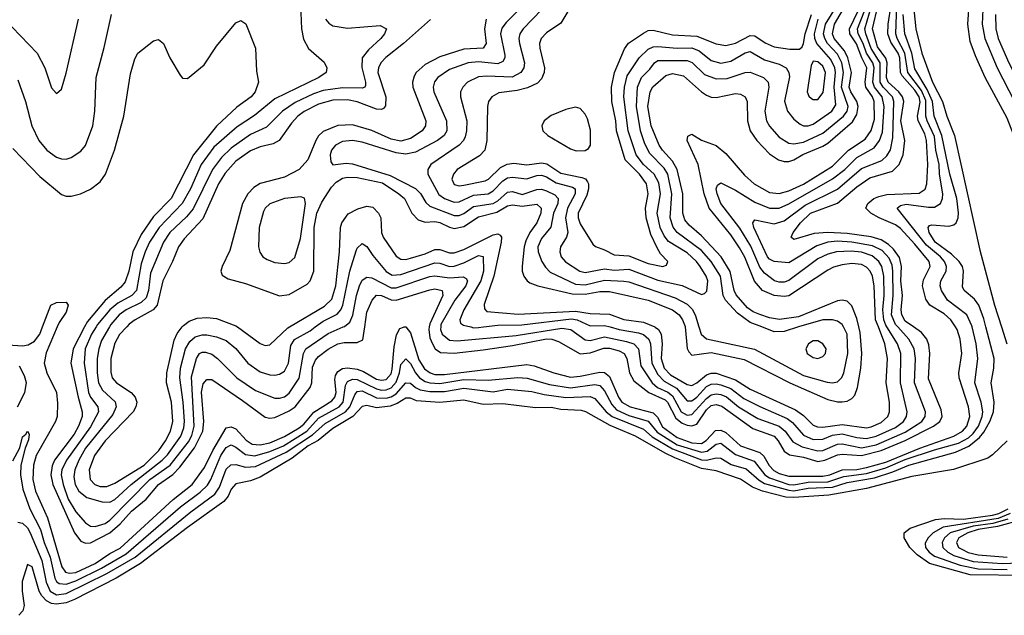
# Model space of a CAD drawing. Header units: inches. Extents: x 990535 to 1117859, y 769386 to 892122.
# Tile 462 of 656: x 1064658 to 1068718, y 808810 to 811268. Entities that reach past the tile are written whole.
import ezdxf

# ---------------------------------------------------------------- set-up
doc = ezdxf.new("R2010")
doc.units = ezdxf.units.IN
doc.header["$MEASUREMENT"] = 0
doc.layers.add('B0860', color=7, linetype='Continuous')
doc.layers.add('B0861', color=7, linetype='Continuous')

msp = doc.modelspace()

# ---------------------------------------------------------------- linework, layer by layer
at = {"layer": 'B0860', "color": 5}
for points, elevation in [([(1064610, 809926.2), (1064670, 809922.1), (1064693.2, 809926.8), (1064718.9, 809941.1), (1064741.3, 809970), (1064752.6, 810000)], 2480), ([(1064630, 809446.9), (1064659, 809501), (1064670, 809546.7), (1064683.1, 809556.9), (1064690, 809570.3), (1064697.2, 809557.2), (1064694.6, 809534.6), (1064680.5, 809499.5), (1064662.3, 809430), (1064661.2, 809390), (1064671.8, 809330), (1064700.1, 809250), (1064743.9, 809163.9), (1064759.6, 809110), (1064783.9, 809050), (1064803, 808963), (1064810, 808949.4), (1064821.5, 808941.5), (1064850, 808938.1), (1064890, 808951.9), (1064995.6, 809004.4), (1065096.7, 809063.3), (1065321.8, 809258.2), (1065402.3, 809317.7), (1065432.3, 809347.7), (1065446.3, 809370), (1065487.5, 809470), (1065510, 809503.2), (1065530, 809513.3), (1065550, 809504.1), (1065590, 809473.6), (1065628, 809468), (1065690, 809486.3), (1065745.4, 809510), (1065842, 809570), (1065890, 809623.1), (1065975.4, 809670), (1065992, 809690), (1066001.7, 809758.3), (1066010, 809775.4), (1066030, 809784.5), (1066050, 809783.7), (1066130, 809744.7), (1066150, 809739.1), (1066170, 809739.9), (1066190, 809748.7), (1066210, 809772.1), (1066223.8, 809810), (1066230, 809845), (1066250, 809869), (1066270, 809849.2), (1066290.3, 809810.3), (1066306.9, 809790), (1066330, 809774.9), (1066350, 809768.8), (1066390, 809767.1), (1066490, 809782.6), (1066590, 809780.4), (1066711.9, 809791.9), (1066751.3, 809788.7), (1066842.7, 809762.7), (1066930, 809749.2), (1067030, 809763.1), (1067050, 809758.4), (1067070, 809736.9), (1067099.5, 809679.5), (1067118.5, 809658.5), (1067170, 809634.3), (1067250, 809611.8), (1067286.2, 809566.2), (1067370, 809513.2), (1067470, 809483.2), (1067492.9, 809487.1), (1067530, 809516.8), (1067550, 809519.9), (1067610, 809473.3), (1067686.2, 809446.2), (1067730.3, 809390.3), (1067750, 809377.4), (1067830, 809350.5), (1067850, 809349.1), (1067910, 809359.6), (1067990, 809361), (1068056.7, 809383.3), (1068150, 809395.1), (1068230, 809418.3), (1068310, 809452.6), (1068430, 809492.7), (1068530, 809521.1), (1068570, 809542.4), (1068590, 809559.9), (1068611.7, 809590), (1068627.6, 809630), (1068629.9, 809650), (1068622.5, 809690), (1068597.4, 809770), (1068609.6, 809870), (1068602, 809930), (1068586.2, 810000)], 2460), ([(1064650, 809194.8), (1064670, 809190.7), (1064690, 809171.3), (1064701.8, 809150), (1064750, 809036.4), (1064767.2, 808947.2), (1064783.9, 808910), (1064810, 808894.4), (1064850, 808900), (1065017, 808983), (1065134.4, 809050), (1065363.4, 809236.7), (1065463.2, 809310), (1065481.8, 809338.2), (1065510, 809413.1), (1065528.8, 809431.2), (1065550, 809432.7), (1065590, 809421.8), (1065630, 809423.5), (1065756.7, 809483.3), (1065865.8, 809554.2), (1065917.9, 809602.1), (1066001.9, 809650), (1066019.9, 809670), (1066039.5, 809720.5), (1066050, 809734.2), (1066070, 809735.8), (1066130, 809707.3), (1066170, 809705.6), (1066190, 809711.3), (1066210, 809724.6), (1066250, 809769.5), (1066270, 809768.1), (1066290, 809750.6), (1066310, 809740.5), (1066350, 809733.2), (1066410, 809734.1), (1066490, 809747.4), (1066610, 809732), (1066670, 809743.8), (1066770, 809733.8), (1066820.8, 809720.8), (1066910, 809709.2), (1067010, 809713.2), (1067030, 809705.3), (1067076.6, 809650), (1067101.9, 809630), (1067230, 809578.7), (1067266.2, 809546.2), (1067350, 809497), (1067470, 809452.3), (1067490, 809450.2), (1067530, 809459.5), (1067550, 809458.7), (1067592.6, 809432.6), (1067654.3, 809414.3), (1067707.3, 809367.3), (1067730, 809354.4), (1067830, 809325.9), (1067850, 809324.4), (1067910, 809335), (1068010, 809338.9), (1068070, 809358), (1068182.6, 809377.4), (1068258, 809402), (1068324.8, 809430), (1068517.1, 809482.9), (1068572.3, 809507.7), (1068616.5, 809543.5), (1068633.6, 809566.4), (1068659, 809610), (1068674.4, 809650), (1068677.1, 809690), (1068664.8, 809770), (1068674.9, 809830), (1068676.2, 809870), (1068642.6, 810000)], 2440), ([(1064812.9, 810000), (1064766.7, 809893.3), (1064759.4, 809850), (1064770.1, 809810), (1064809.5, 809730), (1064814.5, 809685.5), (1064812.6, 809630), (1064806.2, 809610), (1064726.5, 809470), (1064714.5, 809430), (1064712, 809370), (1064722.7, 809322.7), (1064772.4, 809212.4), (1064831.8, 809010), (1064847.7, 808987.7), (1064863.6, 808983.7), (1064890, 808987.4), (1064970, 809024), (1065030, 809065), (1065072.2, 809087.8), (1065291.4, 809288.6), (1065368.9, 809350), (1065420.4, 809419.6), (1065454.4, 809490), (1065510, 809583.1), (1065530, 809588.2), (1065550, 809579.1), (1065592.4, 809532.4), (1065616.3, 809516.3), (1065650, 809512.9), (1065690, 809522.1), (1065750, 809547.6), (1065810, 809583.1), (1065830, 809599.2), (1065871, 809649), (1065945.1, 809694.9), (1065957.5, 809710), (1065962.6, 809730), (1065957.3, 809782.7), (1065960.2, 809799.8), (1065970, 809816.7), (1065990, 809829.2), (1066010, 809831.9), (1066050, 809826.3), (1066076.4, 809816.4), (1066130, 809785.1), (1066150, 809779.9), (1066170, 809783.8), (1066190, 809807), (1066194.7, 809825.3), (1066202.3, 809917.7), (1066212.1, 809967.9), (1066226.1, 809993.9), (1066240.5, 809999.5), (1066243.8, 810000)], 2480), ([(1064925.3, 810000), (1064878.7, 809910), (1064869.5, 809850), (1064898.7, 809710), (1064916.2, 809650), (1064916, 809630), (1064900.8, 809590), (1064882.2, 809557.8), (1064802.4, 809450), (1064792.5, 809427.5), (1064786.5, 809390), (1064794.9, 809350), (1064884.3, 809150), (1064910, 809116.5), (1064930, 809107.6), (1064950, 809109.2), (1065030, 809150), (1065072.7, 809187.3), (1065119.9, 809240.1), (1065179.2, 809290), (1065230.7, 809349.3), (1065290, 809391), (1065319.1, 809420.9), (1065378.9, 809501.1), (1065412.8, 809570), (1065417.1, 809610), (1065408.5, 809731.5), (1065415.2, 809764.8), (1065430, 809782.5), (1065450, 809783.1), (1065577, 809697), (1065670, 809627.2), (1065690, 809623.5), (1065710, 809626.5), (1065770, 809653.2), (1065794.6, 809670), (1065856.5, 809750), (1065862.8, 809770), (1065866.2, 809833.8), (1065877.7, 809862.3), (1065890, 809877.7), (1065930, 809908.6), (1065970, 809930.4), (1065995.6, 809935.6), (1066050, 809935.5), (1066073.6, 809946.4), (1066081.3, 810000)], 2520), ([(1064973.2, 810000), (1064954.5, 809970), (1064928.8, 809910), (1064923.4, 809850), (1064941.7, 809730), (1064950.5, 809710.5), (1064980.7, 809670), (1064982.6, 809650), (1064950, 809587.3), (1064851.8, 809450), (1064832.3, 809410), (1064829.6, 809390), (1064836.8, 809350), (1064857.6, 809290), (1064890, 809237.4), (1064930, 809191.2), (1064950, 809178.6), (1064970, 809175.9), (1065010, 809188.4), (1065030, 809202.7), (1065194.2, 809370), (1065278.5, 809430), (1065353.8, 809526.2), (1065367.9, 809552.1), (1065377.9, 809590), (1065366.3, 809793.7), (1065386.8, 809870), (1065400.2, 809890), (1065410, 809896.5), (1065424.3, 809895.7), (1065450, 809887.1), (1065473.8, 809870), (1065553.6, 809790), (1065630, 809738.2), (1065710, 809706.1), (1065730, 809705.7), (1065750, 809711.5), (1065770, 809727.1), (1065811.1, 809788.9), (1065828.4, 809890), (1065838.1, 809910), (1065930, 809973.6), (1065992.4, 810000)], 2540), ([(1065027.9, 810000), (1064996.1, 809943.9), (1064984.3, 809910), (1064978.2, 809870), (1064978.1, 809810), (1064983.4, 809770), (1064999.7, 809739.7), (1065051.3, 809691.3), (1065056.2, 809670), (1065041.6, 809638.4), (1064930, 809499.5), (1064901.9, 809450), (1064886, 809410), (1064881.9, 809381.9), (1064887, 809350), (1064902, 809322), (1064935.7, 809295.7), (1064998.1, 809278.1), (1065030, 809276.3), (1065050, 809287.3), (1065117.2, 809350), (1065246.2, 809450), (1065267.4, 809472.6), (1065322.5, 809550), (1065335.6, 809584.3), (1065338.1, 809610), (1065332.9, 809690), (1065318.3, 809790), (1065320.7, 809830), (1065341.7, 809910), (1065360.3, 809939.7), (1065381.4, 809958.6), (1065410, 809967.7), (1065430, 809966.9), (1065470, 809959.5), (1065510, 809943.6), (1065550, 809911.3), (1065598.4, 809850), (1065650, 809814.5), (1065690, 809802.3), (1065710, 809800.9), (1065730, 809804.6), (1065750, 809818), (1065766.4, 809850), (1065776.3, 809923.7), (1065791.7, 809948.3), (1065855.9, 809984.1), (1065877.2, 810000)], 2560), ([(1065099.5, 810000), (1065070, 809969.4), (1065050, 809932.5), (1065033.7, 809870), (1065033.8, 809813.8), (1065039.9, 809790), (1065057.1, 809770), (1065118.4, 809730), (1065135, 809710), (1065141.1, 809690), (1065137.4, 809670), (1065126.6, 809650), (1065011.1, 809530), (1064966.6, 809470), (1064944.2, 809410), (1064948.5, 809370), (1064967.9, 809350), (1064990, 809342.2), (1065017.7, 809342.3), (1065050, 809354.8), (1065171.4, 809430), (1065231.5, 809490), (1065259, 809530), (1065280.1, 809570), (1065289, 809610), (1065284.2, 809690), (1065263.9, 809770), (1065264.5, 809810), (1065294.6, 809945.4), (1065307.4, 809972.6), (1065328.3, 810000)], 2580), ([(1065556.6, 810000), (1065650, 809931.3), (1065670, 809923.7), (1065690, 809926.6), (1065764.2, 809995.8), (1065771.2, 810000)], 2580), ([(1066250.7, 810000), (1066270, 809976.3), (1066304, 809864), (1066327.4, 809827.4), (1066350.2, 809810.2), (1066370, 809804.2), (1066410, 809804.4), (1066750, 809845.5), (1066779.4, 809839.4), (1066860.2, 809810), (1066930, 809793), (1066970, 809796.4), (1067050, 809813.3), (1067070, 809812.3), (1067090, 809795.5), (1067126.8, 809710), (1067141, 809690), (1067176.2, 809670), (1067270, 809646), (1067287.7, 809627.7), (1067308.3, 809588.3), (1067370, 809543.2), (1067430, 809521.5), (1067470, 809519.5), (1067488.6, 809531.4), (1067527.2, 809572.8), (1067550, 809574.3), (1067570, 809564.1), (1067630, 809510), (1067710, 809482.1), (1067726.5, 809466.5), (1067748.7, 809428.7), (1067767.7, 809407.7), (1067790, 809395.8), (1067830, 809384.8), (1067970, 809384.1), (1067999.5, 809390), (1068050, 809410.3), (1068110, 809412.3), (1068150, 809419.9), (1068230, 809442.4), (1068370, 809500.4), (1068510.4, 809550), (1068545.4, 809570), (1068563.3, 809590), (1068576.2, 809630), (1068571.3, 809670), (1068532.2, 809790), (1068531.3, 809810), (1068543.8, 809890), (1068536.7, 809950), (1068524.2, 809990), (1068517.7, 810000)], 2480), ([(1066347.2, 810000), (1066345.1, 809990), (1066350, 809955), (1066360.2, 809930), (1066372.1, 809910), (1066394.1, 809894.1), (1066450, 809891.2), (1066570, 809906), (1066690, 809923.1), (1066831, 809951.1), (1066852.7, 809950), (1066880.2, 809940.2), (1066970, 809889.5), (1067010, 809893.1), (1067067.3, 809912.7), (1067090, 809912.2), (1067130, 809901.4), (1067151.2, 809890), (1067162.2, 809870), (1067173.3, 809810), (1067190, 809777.7), (1067251.9, 809730), (1067319.3, 809699.3), (1067330, 809689.7), (1067364.1, 809624.1), (1067390, 809603.6), (1067410, 809594.5), (1067430, 809591.3), (1067450, 809598.5), (1067490, 809658.1), (1067510, 809675.2), (1067530, 809680.5), (1067553.8, 809673.8), (1067681.1, 809581.1), (1067769, 809549), (1067785.7, 809530), (1067810, 809487.7), (1067831.9, 809471.9), (1067890, 809462.4), (1067950, 809444.6), (1067978.2, 809450), (1068030, 809472.6), (1068050, 809475.3), (1068130, 809469.3), (1068210.1, 809490), (1068308.9, 809531.1), (1068426.9, 809590), (1068451.9, 809610), (1068462, 809630), (1068458, 809658), (1068405.9, 809785.9), (1068411.5, 809890), (1068406.9, 809926.9), (1068398.9, 809950), (1068376.9, 809976.9), (1068344.4, 810000)], 2520), ([(1066394.2, 810000), (1066393.1, 809990), (1066400.8, 809970), (1066430, 809945.4), (1066462.3, 809942.3), (1066705.2, 809965.2), (1066894.4, 809994.4), (1066931.5, 809990), (1066990, 809947.4), (1067010, 809944.4), (1067070, 809959), (1067159.8, 809939.8), (1067190.6, 809930), (1067210, 809910.1), (1067219.9, 809839.9), (1067266.8, 809770), (1067288.8, 809750), (1067331.2, 809731.2), (1067350, 809716.3), (1067386.4, 809650), (1067410, 809636), (1067430, 809638.7), (1067490, 809705.3), (1067510, 809719.5), (1067530, 809723.8), (1067550, 809721), (1067572.1, 809712.1), (1067622.6, 809670), (1067702.3, 809622.3), (1067790.1, 809590), (1067814.2, 809570), (1067845.9, 809525.9), (1067885, 809505), (1067950, 809488.5), (1067970, 809490.7), (1068030, 809516.1), (1068050, 809517.4), (1068130, 809500.7), (1068190, 809513.3), (1068310, 809565.4), (1068377.9, 809610), (1068392.5, 809630), (1068393.1, 809650), (1068348.1, 809770), (1068352.1, 809870), (1068346.4, 809910), (1068325.3, 809950), (1068279.2, 810000)], 2540), ([(1066518.1, 810000), (1066530, 809997), (1066550, 809997.4), (1066570.1, 810000)], 2560), ([(1067092.8, 810000), (1067130, 809989.8), (1067210, 809975.4), (1067230, 809969.1), (1067252.6, 809950), (1067259.5, 809930), (1067264.4, 809850), (1067290, 809803.4), (1067315.9, 809775.9), (1067367, 809747), (1067410, 809694.8), (1067430, 809695.4), (1067450, 809710.3), (1067490, 809754.1), (1067510, 809764.4), (1067530, 809765.8), (1067550, 809761.2), (1067590, 809746.5), (1067644.9, 809704.9), (1067710, 809671.1), (1067822.6, 809622.6), (1067845.5, 809605.4), (1067890, 809553.2), (1067930, 809536), (1067970, 809537.1), (1068010, 809552.8), (1068050, 809558.5), (1068110, 809543.4), (1068150, 809539.7), (1068190, 809549.8), (1068270, 809584.7), (1068302.9, 809610), (1068315.1, 809630), (1068318.1, 809650), (1068289.9, 809770), (1068291.1, 809890), (1068277.5, 809930), (1068234.5, 810000)], 2560), ([(1067277.6, 810000), (1067279.3, 809999.3), (1067292, 809990), (1067303.4, 809970), (1067307.7, 809930), (1067303.4, 809870), (1067315.4, 809830), (1067341.9, 809801.9), (1067410, 809761.9), (1067430, 809757.8), (1067450, 809768.8), (1067490, 809802.7), (1067510, 809809.6), (1067530, 809808.7), (1067610, 809781.8), (1067670, 809742.9), (1067857.8, 809657.8), (1067890, 809635.1), (1067930, 809595.3), (1067948.2, 809588.2), (1067970, 809587.1), (1068050, 809597.8), (1068150, 809584), (1068170, 809587.2), (1068210, 809606.1), (1068238, 809630), (1068245.4, 809650), (1068244.6, 809690), (1068231.7, 809770), (1068236.9, 809870), (1068226.1, 809930), (1068199.2, 810000)], 2580), ([(1067402.4, 810000), (1067411.2, 809911.2), (1067417.2, 809897.2), (1067430, 809884.2), (1067510, 809894), (1067646, 809866), (1067834.6, 809770), (1067990, 809700.7), (1068030, 809691), (1068050, 809690.7), (1068070, 809694.4), (1068090, 809704.7), (1068101.5, 809718.5), (1068113.4, 809750), (1068127.3, 809830), (1068131.3, 809890), (1068123.5, 809976.5), (1068118.1, 810000)], 2620), ([(1067458.9, 810000), (1067467.8, 809970), (1067490.6, 809950.6), (1067688.9, 809908.9), (1067890, 809799.3), (1067988.5, 809771.5), (1068010, 809768.8), (1068030, 809773.9), (1068048.1, 809791.9), (1068056.3, 809810), (1068072.5, 809890), (1068070.5, 809970), (1068055.4, 810000)], 2640), ([(1067870.2, 810000), (1067810, 809981.9), (1067770, 809980.4), (1067719, 810000)], 2640), ([(1068706.7, 810000), (1068728.6, 809930)], 2420), ([(1064648.6, 809670), (1064679.5, 809730), (1064685.6, 809770), (1064678.2, 809798.2), (1064657.8, 809837.8)], 2480), ([(1068730, 809530.6), (1068670, 809472.1), (1068650, 809458.9), (1068508.5, 809411.5), (1068337.1, 809382.9), (1068150, 809332.9), (1067994.4, 809305.6), (1067850, 809295.8), (1067817.3, 809297.3), (1067721.7, 809321.7), (1067679.5, 809339.5), (1067630, 809371.7), (1067530, 809405.7), (1067470, 809416.3), (1067360.1, 809460.1), (1067319.2, 809479.2), (1067198, 809550), (1067092.8, 809592.8), (1066992.4, 809650), (1066975.4, 809655.4), (1066890, 809659.3), (1066850, 809667.2), (1066785.6, 809665.6), (1066650, 809682.4), (1066570, 809680.3), (1066490, 809697.4), (1066390, 809687.6), (1066294.6, 809694.6), (1066270, 809705.9), (1066250, 809706.5), (1066215.3, 809684.7), (1066186.5, 809673.5), (1066130, 809666.5), (1066090, 809676.4), (1066070, 809672), (1066031.6, 809630), (1065950, 809580.9), (1065888.5, 809531.5), (1065848.2, 809510), (1065781.2, 809458.8), (1065650, 809380.1), (1065610, 809365), (1065550, 809352.2), (1065530.8, 809330), (1065518, 809302), (1065500.1, 809279.9), (1065350, 809172.1), (1065156.8, 809023.2), (1065056.7, 808963.3), (1064884.3, 808875.7), (1064850, 808862.2), (1064810, 808856.6), (1064790, 808859.2), (1064769.3, 808869.3), (1064750, 808890), (1064739.1, 808910), (1064710, 809010.2), (1064690, 809019.7), (1064668.4, 808950), (1064667.9, 808910), (1064676.6, 808850), (1064670.8, 808829.2), (1064654.4, 808810)], 2420), ([(1068810, 808974.1), (1068577, 808977), (1068410, 809023.6), (1068359.2, 809059.2), (1068329.4, 809090), (1068305.5, 809130), (1068304.8, 809150), (1068330.1, 809169.9), (1068434.9, 809205.1), (1068470, 809210.1), (1068550, 809206.8), (1068670, 809223.8), (1068695.7, 809230), (1068734.9, 809250)], 2420), ([(1068742.8, 809230), (1068692.6, 809210), (1068466.6, 809173.4), (1068424.8, 809150), (1068403.7, 809130), (1068391.8, 809108.2), (1068393.9, 809090), (1068408.2, 809070), (1068430, 809054.4), (1068536.6, 809016.6), (1068610, 809002.3), (1068730, 808998.7)], 2440), ([(1068733.2, 809206.8), (1068670.5, 809189.5), (1068590, 809177.8), (1068495.7, 809150), (1068471.4, 809130), (1068462, 809110), (1068464.6, 809090), (1068484.9, 809070), (1068510, 809057.3), (1068590, 809032.3), (1068710, 809023.4), (1068811.4, 809028.6)], 2460), ([(1068790, 809203.5), (1068690, 809176.6), (1068610, 809164.7), (1068567.6, 809150), (1068531.5, 809130), (1068520.8, 809110), (1068530.1, 809090), (1068542.7, 809082.7), (1068569.6, 809069.6), (1068610, 809059.1), (1068730, 809049.5)], 2480)]:
    msp.add_lwpolyline(points, dxfattribs=dict(at, elevation=elevation))
at = {"layer": 'B0860', "color": 5, "elevation": 2660}
msp.add_lwpolyline([(1067930, 809943.1), (1067910.4, 809930), (1067900.3, 809910), (1067905.3, 809890), (1067930, 809874.3), (1067950, 809870.3), (1067970, 809878.3), (1067980.4, 809890), (1067983.5, 809910), (1067970.5, 809930.5), (1067950, 809942.6)], close=True, dxfattribs=at)
at = {"layer": 'B0861', "color": 5}
for points, elevation in [([(1068949.6, 810000), (1068947.4, 810010), (1068935.7, 810095.7), (1068941.7, 810170), (1068921.6, 810210), (1068898.2, 810278.2), (1068856.8, 810436.8), (1068830, 810595.5), (1068813.6, 810633.7), (1068804.7, 810670), (1068730, 810861.6), (1068639.4, 811030), (1068598.9, 811118.9), (1068577.4, 811177.4), (1068567.3, 811250), (1068575.1, 811350)], 2420), ([(1065816.6, 811330), (1065819.8, 811230), (1065828.3, 811188.3), (1065848.8, 811148.8), (1065913.1, 811093.1), (1065925.2, 811070), (1065922.2, 811050), (1065891.3, 811030), (1065710, 810941.2), (1065626.7, 810873.3), (1065554.3, 810825.7), (1065458.7, 810741.3), (1065406.2, 810670), (1065362.1, 810570), (1065328.6, 810510), (1065233.9, 810410), (1065193.7, 810350), (1065175, 810310), (1065159.3, 810260.7), (1065139.9, 810150), (1065121.3, 810130), (1065062.4, 810097.6), (1065030, 810071.1), (1064979.4, 810010), (1064973.2, 810000)], 2540), ([(1066737.7, 811330), (1066663.8, 811256.2), (1066646.8, 811233.2), (1066641.1, 811210), (1066658.4, 811121.6), (1066658.4, 811110), (1066650, 811095), (1066630, 811086.1), (1066550, 811094.6), (1066508.1, 811090), (1066430, 811062.9), (1066382.4, 811030), (1066368.7, 811011.3), (1066363.3, 810990), (1066365.3, 810970), (1066417.9, 810850), (1066419.9, 810810), (1066408.6, 810790), (1066381.4, 810770), (1066290, 810721.2), (1066250, 810713.2), (1066210, 810718.9), (1066070, 810762.8), (1066030, 810769.1), (1065990, 810765), (1065960.5, 810750), (1065944.2, 810730), (1065937.9, 810710), (1065940.8, 810680.8), (1065950, 810668.9), (1066004.7, 810675.3), (1066030, 810672.7), (1066185.2, 810625.1), (1066290.8, 810570.8), (1066310.5, 810550.5), (1066333.1, 810513.1), (1066350, 810498.5), (1066450, 810459.5), (1066470, 810459.5), (1066490, 810467.6), (1066530, 810496.7), (1066610, 810509.2), (1066630, 810520.7), (1066670, 810555.6), (1066690, 810558.8), (1066730, 810547.2), (1066790, 810566.6), (1066810, 810568.3), (1066830, 810562.2), (1066865, 810545), (1066879, 810530), (1066877.2, 810510), (1066859.3, 810470), (1066848.5, 810411.5), (1066810, 810365.5), (1066795.1, 810330), (1066796.7, 810310), (1066811, 810270), (1066826.1, 810246.1), (1066846.3, 810226.3), (1066950, 810176.7), (1066990, 810173.4), (1067070, 810192.5), (1067150, 810189), (1067170, 810185.9), (1067360.8, 810120.8), (1067410, 810093.7), (1067431.9, 810071.9), (1067445.3, 810045.3), (1067458.9, 810000)], 2640), ([(1066811.1, 811310), (1066734.1, 811230), (1066721, 811210), (1066716.2, 811190), (1066718.8, 811170), (1066739.7, 811090), (1066737, 811070), (1066725, 811050), (1066688.6, 811031.4), (1066584.6, 811035.4), (1066550, 811031.7), (1066505.2, 811010), (1066485, 810990), (1066475.9, 810970), (1066475.8, 810950), (1066502.4, 810850), (1066501.3, 810810), (1066495.4, 810784.6), (1066488.8, 810770), (1066470.1, 810749.9), (1066354.1, 810670), (1066341.1, 810650), (1066341.5, 810630), (1066386.5, 810546.5), (1066409.7, 810529.7), (1066450, 810515.6), (1066470, 810515.9), (1066530, 810544.5), (1066590, 810549.3), (1066610, 810561.1), (1066650, 810602.6), (1066670, 810615.1), (1066690, 810618.8), (1066750, 810610.7), (1066790, 810624.5), (1066810, 810626.6), (1066830, 810619.5), (1066870, 810594.8), (1066937.1, 810577.1), (1066949, 810570), (1066949.4, 810550), (1066917.5, 810490), (1066908.2, 810450), (1066918.9, 810390), (1066913.5, 810370), (1066888.2, 810330), (1066885.2, 810310), (1066890.6, 810290), (1066909.3, 810269.3), (1066967.7, 810230), (1066990, 810224.6), (1067070, 810240.1), (1067110, 810234.8), (1067170, 810238.9), (1067290, 810192.5), (1067390.6, 810170.6), (1067470, 810133.7), (1067482.3, 810137.7), (1067491.8, 810148.2), (1067495.7, 810190), (1067489.5, 810210), (1067464.2, 810250), (1067449.2, 810270), (1067410, 810305.8), (1067333.1, 810353.1), (1067315.9, 810375.9), (1067299.2, 810410), (1067287.2, 810470), (1067300, 810550), (1067294.4, 810594.4), (1067273.9, 810630), (1067230, 810670.3), (1067200.4, 810710), (1067167.8, 810810), (1067149.2, 810950), (1067151.8, 810990), (1067163.2, 811036.8), (1067212, 811110), (1067250, 811146.9), (1067270, 811155.6), (1067290, 811157.9), (1067370, 811150.6), (1067430, 811152.4), (1067459.4, 811139.4), (1067510, 811099.7), (1067550, 811089), (1067590, 811096.4), (1067650, 811131.8), (1067670, 811136.4), (1067730, 811102.2), (1067790, 811084.3), (1067818.3, 811070), (1067830.4, 811050.4), (1067832, 811032), (1067812.3, 810932.3), (1067824.7, 810890), (1067850, 810857), (1067876.4, 810836.4), (1067890, 810830.6), (1067910, 810830.5), (1067930, 810836.7), (1068007.4, 810890), (1068023.3, 810916.7), (1068016.6, 810990), (1068022.5, 811050), (1068020.1, 811070), (1068003.5, 811103.5), (1067945.4, 811170), (1067937.2, 811190), (1067935.9, 811210), (1067950.7, 811270)], 2660), ([(1066935.6, 811330), (1066890, 811253.7), (1066830, 811213.8), (1066807.9, 811190), (1066801.6, 811170), (1066802.8, 811150), (1066821.7, 811070), (1066820.3, 811050), (1066810, 811023.9), (1066793.6, 811006.4), (1066752.8, 810987.2), (1066710, 810975.8), (1066634.5, 810965.5), (1066604.6, 810950), (1066591.5, 810930), (1066586.9, 810910), (1066584, 810770), (1066576.2, 810730), (1066554.4, 810705.6), (1066462.8, 810650), (1066446.4, 810630), (1066440.1, 810610), (1066450, 810587.7), (1066470, 810582), (1066490, 810584.7), (1066577.2, 810602.8), (1066591.1, 810610), (1066641.5, 810658.5), (1066668.7, 810671.3), (1066695.5, 810675.5), (1066750, 810669.5), (1066810, 810677.5), (1066832.5, 810672.5), (1066890, 810635), (1066976.8, 810616.8), (1066990.8, 810610.8), (1066999.5, 810599.5), (1067003.9, 810590), (1067003.4, 810570), (1066996.4, 810543.6), (1066960.8, 810470), (1066961, 810450), (1066970, 810426.1), (1067021.8, 810341.8), (1067032, 810332), (1067070, 810318.9), (1067110, 810297.6), (1067170, 810293.7), (1067250, 810261.5), (1067310, 810249.2), (1067324.8, 810255.3), (1067330.7, 810270), (1067301.2, 810301.2), (1067286.5, 810326.5), (1067261.2, 810381.2), (1067241.5, 810450), (1067239.4, 810490), (1067250.2, 810550), (1067243.1, 810590), (1067213.5, 810630), (1067155.6, 810690), (1067119.5, 810810), (1067117, 810850), (1067100.6, 810930), (1067098.9, 810990), (1067111.4, 811050), (1067152, 811148), (1067169.3, 811170.7), (1067230, 811212.8), (1067250, 811223.5), (1067270, 811224.2), (1067350, 811205.6), (1067450, 811200.3), (1067530, 811167.9), (1067570, 811161.1), (1067610, 811171.5), (1067670, 811202.3), (1067690, 811201.9), (1067732.4, 811172.4), (1067770, 811156.2), (1067833.6, 811146.4), (1067873.4, 811146.6), (1067884.5, 811155.5), (1067889.9, 811170.1), (1067897.5, 811210), (1067922.8, 811290)], 2680), ([(1067719, 810000), (1067670, 810018.8), (1067617.6, 810057.6), (1067568.3, 810110), (1067559, 810130), (1067548.3, 810210), (1067509.4, 810270), (1067470, 810315.4), (1067370, 810389.9), (1067352.3, 810412.3), (1067339.9, 810450), (1067347, 810550), (1067331.1, 810630), (1067315.3, 810655.3), (1067256.5, 810716.5), (1067236.3, 810756.3), (1067217.6, 810810), (1067201.8, 810910), (1067205.6, 810990), (1067221.9, 811030), (1067256.7, 811063.3), (1067276.2, 811090), (1067290, 811099.5), (1067410, 811099.2), (1067430.8, 811090.8), (1067481.4, 811041.4), (1067530, 811023.7), (1067575, 811025), (1067650, 811049.6), (1067670, 811051), (1067725.4, 811030), (1067745.2, 811010), (1067747.6, 810990), (1067730.9, 810890), (1067737.7, 810850), (1067750, 810828.8), (1067790, 810783.8), (1067830, 810758.5), (1067850, 810755.2), (1067890, 810762.1), (1067970, 810799.2), (1068055.9, 810870), (1068070.7, 810890), (1068074.8, 810910), (1068047.5, 810990), (1068055.1, 811050), (1068048.3, 811090), (1068030, 811125.3), (1067989.1, 811170), (1067977.6, 811190), (1067973.4, 811210), (1067980.5, 811250), (1068029.9, 811329.9)], 2640), ([(1068118.1, 810000), (1068110, 810035.5), (1068090, 810087.7), (1068070, 810106.7), (1068050, 810111.2), (1068030, 810108.3), (1067870, 810041.3), (1067791.4, 810031.4), (1067750, 810038.1), (1067710, 810051.1), (1067682.5, 810062.5), (1067659, 810079), (1067612.4, 810132.4), (1067604.8, 810150), (1067588.3, 810228.3), (1067550.2, 810290), (1067470, 810376.5), (1067419.4, 810419.4), (1067401.5, 810441.5), (1067393, 810470), (1067392.2, 810550), (1067370, 810650), (1067350, 810684.2), (1067308.9, 810728.9), (1067295.5, 810750), (1067262.1, 810830), (1067248.8, 810910), (1067258.1, 810970), (1067269.5, 810990.5), (1067322.6, 811037.4), (1067350, 811046.1), (1067396, 811036), (1067470, 810970.5), (1067490, 810955.9), (1067510, 810948.4), (1067530, 810947.5), (1067610, 810963), (1067630, 810960.9), (1067649.3, 810950), (1067658.2, 810930), (1067659, 810850), (1067670.5, 810810), (1067697.7, 810770), (1067750, 810714.6), (1067787.8, 810690), (1067810, 810683.3), (1067830, 810682.8), (1067850, 810689.4), (1067888.2, 810711.8), (1067970, 810745.4), (1067990, 810759), (1068092.9, 810847.1), (1068110, 810877.2), (1068115.6, 810910), (1068110.5, 810930), (1068085.2, 810970), (1068079.1, 810990), (1068088.3, 811050), (1068072.9, 811110), (1068058.9, 811138.9), (1068016.2, 811190), (1068010.3, 811210), (1068017.5, 811250), (1068064.4, 811330)], 2620), ([(1068199.2, 810000), (1068187.6, 810030), (1068181.7, 810170), (1068174.8, 810210), (1068165.6, 810230), (1068150, 810247.1), (1068130, 810257.4), (1068090, 810261.9), (1068050, 810256.3), (1068013.8, 810246.2), (1067990, 810234.2), (1067830, 810129.1), (1067810, 810125.4), (1067770, 810129.5), (1067721.7, 810150), (1067688.8, 810188.8), (1067648.1, 810288.1), (1067626.4, 810326.4), (1067590, 810380.7), (1067501.4, 810490), (1067480, 810550), (1067455.4, 810670), (1067410.7, 810770), (1067413.2, 810786.8), (1067430, 810795.6), (1067470, 810771.4), (1067530, 810748.3), (1067570, 810716.4), (1067646.6, 810626.6), (1067687, 810590), (1067750, 810555.3), (1067790, 810551.3), (1067830, 810562.1), (1067890, 810589.3), (1068010, 810663.7), (1068076.3, 810730), (1068144.7, 810775.3), (1068170, 810810.7), (1068182.9, 810857.1), (1068181.8, 810930), (1068174.3, 810950), (1068147.4, 810990), (1068144.5, 811010), (1068151.5, 811070), (1068130.5, 811110.5), (1068108.4, 811168.4), (1068081.7, 811210), (1068079.6, 811230), (1068115.3, 811304.7)], 2580), ([(1068234.5, 810000), (1068230, 810007.4), (1068221.4, 810030), (1068217.2, 810070), (1068222.5, 810130), (1068221.4, 810210), (1068213.6, 810250), (1068201.4, 810270), (1068172.9, 810292.9), (1068130, 810308.2), (1068086.6, 810313.4), (1068026.3, 810310), (1067990, 810300.1), (1067950, 810280.8), (1067830, 810191.6), (1067810, 810184.6), (1067790, 810184.5), (1067770.8, 810190.8), (1067730, 810221.8), (1067710, 810246.8), (1067672.9, 810332.9), (1067627.2, 810407.2), (1067550, 810509.4), (1067534.4, 810550), (1067530.7, 810570), (1067535.3, 810584.7), (1067550, 810594.5), (1067610, 810564.8), (1067690, 810515.1), (1067750, 810490.1), (1067790, 810490.1), (1067830, 810507.8), (1068010, 810611.4), (1068060.7, 810650), (1068110, 810699), (1068181.2, 810738.8), (1068203.8, 810770), (1068215.6, 810804.4), (1068222.6, 810910), (1068214.4, 810950), (1068182.9, 810990), (1068175.6, 811010), (1068181.2, 811070), (1068176.2, 811090), (1068149.6, 811130), (1068137, 811170), (1068115.8, 811210), (1068112.6, 811230), (1068140.2, 811299.8)], 2560), ([(1068279.2, 810000), (1068270, 810010), (1068253.1, 810050), (1068259.7, 810130), (1068258, 810230), (1068255.6, 810255.6), (1068244, 810284), (1068215.1, 810315.1), (1068174.4, 810334.4), (1068090.2, 810349.8), (1068030, 810353.8), (1067990, 810350), (1067945.3, 810334.7), (1067830, 810264.3), (1067770, 810269.9), (1067750, 810279.9), (1067741.6, 810290), (1067686, 810410), (1067681.6, 810430), (1067690, 810441.4), (1067770, 810425.7), (1067810, 810438.1), (1067897.8, 810502.2), (1068030, 810568.9), (1068130, 810654.1), (1068213, 810687.1), (1068233.6, 810706.4), (1068248.5, 810731.5), (1068258.9, 810781.1), (1068262.4, 810930), (1068256.7, 810950), (1068218.8, 810990), (1068206.2, 811010), (1068206.4, 811090), (1068169.4, 811149.4), (1068146.8, 811210), (1068143.6, 811230), (1068172.2, 811330)], 2540), ([(1068344.4, 810000), (1068310, 810024.5), (1068295.8, 810050), (1068293.5, 810070), (1068299, 810130), (1068292.2, 810190), (1068294.8, 810250), (1068286.2, 810286.2), (1068261.4, 810321.4), (1068240.9, 810340.9), (1068210, 810359.8), (1068170, 810372), (1068070, 810386.1), (1067990.2, 810389.8), (1067934.3, 810385.7), (1067850, 810360.3), (1067839.3, 810370), (1067847.2, 810390), (1067877.5, 810430), (1067918.5, 810470), (1068030, 810511.2), (1068110, 810578.8), (1068164.5, 810615.5), (1068257.1, 810642.9), (1068284.1, 810670), (1068301.7, 810710), (1068308, 810770), (1068291.3, 810850), (1068303.4, 810930), (1068298, 810950), (1068283.7, 810970), (1068239.6, 811010), (1068232.3, 811030), (1068235.2, 811090), (1068230, 811108.9), (1068195.6, 811155.6), (1068174.8, 811230), (1068198.5, 811330)], 2520), ([(1068517.7, 810000), (1068498, 810030), (1068470, 810053.9), (1068411.5, 810090), (1068394.4, 810114.4), (1068381.4, 810170), (1068385.3, 810194.7), (1068413.2, 810250), (1068407.9, 810270), (1068350, 810342.1), (1068290, 810405.9), (1068270, 810420.9), (1068202, 810450), (1068167.4, 810470), (1068147.5, 810490), (1068155.3, 810510), (1068180.8, 810530), (1068201.1, 810538.9), (1068233.3, 810546.7), (1068367.6, 810552.4), (1068391.4, 810568.7), (1068398.5, 810590), (1068403.4, 810670), (1068397.7, 810770), (1068390, 810796.7), (1068363.1, 810850), (1068360.9, 810870), (1068371.8, 810928.2), (1068366.8, 810950), (1068350, 810976.9), (1068296.5, 811036.5), (1068290.7, 811050.7), (1068287.1, 811110), (1068281.2, 811130), (1068250, 811175.2), (1068237.7, 811210), (1068239.1, 811250), (1068252.3, 811330)], 2480), ([(1068586.2, 810000), (1068585, 810005), (1068563.8, 810050), (1068484.7, 810110), (1068459.3, 810150), (1068453.5, 810170), (1068456.3, 810190), (1068478.4, 810230), (1068480.3, 810250), (1068471.7, 810270), (1068454.9, 810290), (1068396.9, 810336.9), (1068276, 810490), (1068290, 810501.7), (1068313.3, 810506.7), (1068406.3, 810493.7), (1068430, 810494.3), (1068455.9, 810510), (1068463.5, 810530), (1068464.7, 810550), (1068450.6, 810630), (1068450.2, 810670), (1068436.5, 810730), (1068430, 810785.4), (1068400, 810850), (1068395.3, 810870), (1068394.8, 810934.8), (1068376.3, 810976.3), (1068321, 811050), (1068307.9, 811130), (1068276.5, 811190), (1068270.5, 811210), (1068275.2, 811330)], 2460), ([(1068344.7, 811310), (1068353.4, 811230), (1068378.2, 811130), (1068422.7, 811010), (1068463.3, 810930), (1068481, 810870), (1068513.3, 810790), (1068617, 810317), (1068678.5, 810090), (1068706.7, 810000)], 2420), ([(1068630, 811310), (1068627.2, 811250), (1068638.7, 811190), (1068689.3, 811069.3), (1068760.6, 810930), (1068791, 810850), (1068875.7, 810670), (1068894.3, 810570), (1068892.3, 810510), (1068897.9, 810470), (1068959.2, 810259.2), (1068972.8, 810232.8), (1068996.4, 810210), (1069007.9, 810190), (1068984.8, 810130), (1068984.3, 810110), (1068995.8, 810010), (1068998.7, 810000)], 2440), ([(1064593.1, 811273.1), (1064729.6, 811129.6), (1064762, 811070), (1064790, 810986.8), (1064810, 810962.8), (1064830, 810981), (1064850, 811046.8), (1064901.2, 811270)], 2560), ([(1064630, 810735.8), (1064741.1, 810621.1), (1064830, 810546.3), (1064850, 810539.8), (1064870, 810539.4), (1064909.6, 810550), (1064950, 810568.3), (1064990, 810599.1), (1065012.6, 810630), (1065048.7, 810730), (1065087.7, 810870), (1065115.1, 811044.9), (1065133.3, 811106.7), (1065145.2, 811130), (1065210, 811180.4), (1065230, 811186.4), (1065251.5, 811170), (1065276.9, 811110), (1065319.5, 811039.5), (1065330, 811026.4), (1065350, 811026), (1065418.3, 811081.7), (1065470, 811159.3), (1065550, 811254.9), (1065570, 811264), (1065590.3, 811250.3), (1065630.2, 811150.2), (1065634.9, 811054.9), (1065643.6, 811010), (1065629.1, 810970), (1065612.4, 810950), (1065553.5, 810906.5), (1065470, 810828.7), (1065374.9, 810710), (1065282.7, 810530), (1065210, 810455.2), (1065158.9, 810381.1), (1065125.3, 810310), (1065108.5, 810230), (1065093.7, 810186.3), (1065075.8, 810164.2), (1065010.2, 810109.8), (1064937.2, 810022.8), (1064925.3, 810000)], 2520), ([(1064650, 811020.5), (1064682, 810930), (1064708.1, 810830), (1064736.8, 810770), (1064770, 810729.3), (1064810, 810700.9), (1064830, 810693.4), (1064850, 810692.6), (1064870, 810699.4), (1064910, 810725.1), (1064930, 810749.2), (1064959.6, 810830), (1064968.1, 810890), (1064973.6, 811030), (1065006.7, 811153.3), (1065036.7, 811290)], 2540), ([(1065919.1, 811270), (1065933.3, 811253.3), (1065950, 811243.1), (1066010, 811233.4), (1066144.3, 811244.3), (1066170.2, 811230.2), (1066162.6, 811210), (1066147, 811190), (1066096.2, 811143.8), (1066070.1, 811110), (1066069.3, 811070.7), (1066084.6, 811010), (1066084.1, 810995.9), (1066081.6, 810990), (1066070, 810984.8), (1065990, 810987.3), (1065910, 810975.2), (1065870, 810962), (1065794, 810926), (1065742.5, 810890), (1065675.6, 810824.4), (1065610, 810794.1), (1065530, 810737.9), (1065490, 810699.7), (1065452.6, 810650), (1065373.1, 810486.9), (1065346.1, 810453.9), (1065277.2, 810390), (1065251, 810350), (1065197.6, 810222.4), (1065190, 810150), (1065179.5, 810120.5), (1065158.6, 810101.4), (1065096.6, 810070), (1065068.2, 810050), (1065033.6, 810010), (1065027.9, 810000)], 2560), ([(1066351.7, 811268.3), (1066241.5, 811170), (1066167.8, 811112.2), (1066146.9, 811090), (1066137.2, 811070), (1066135.2, 811050), (1066167.8, 810950), (1066167.3, 810912.7), (1066158.3, 810901.7), (1066150, 810897.3), (1066130, 810898.6), (1066050, 810929.7), (1066010, 810937.4), (1065950, 810936.1), (1065890, 810919.6), (1065831, 810889), (1065805.2, 810870), (1065779, 810841), (1065728.8, 810770), (1065703.8, 810756.2), (1065650, 810742.8), (1065610, 810727.2), (1065550, 810683.5), (1065505.6, 810634.4), (1065478.1, 810590), (1065413.3, 810446.7), (1065336.2, 810363.8), (1065312.6, 810330), (1065288.6, 810270), (1065248.1, 810190), (1065225.3, 810090), (1065208.7, 810071.3), (1065134.1, 810030), (1065110, 810010.9), (1065099.5, 810000)], 2580), ([(1066581.5, 811270), (1066574.6, 811230), (1066582.3, 811170), (1066570, 811150.6), (1066490, 811147), (1066390, 811114.3), (1066330, 811082.9), (1066293.7, 811050), (1066284.6, 811035.4), (1066277.8, 811010), (1066279.9, 810990), (1066333.2, 810850), (1066332.1, 810830), (1066317.7, 810810), (1066270, 810778.2), (1066230, 810767), (1066190, 810774.5), (1066110, 810810.4), (1066030, 810834.4), (1065970, 810831.5), (1065910, 810806.5), (1065891, 810789), (1065878.8, 810770), (1065846.5, 810690), (1065810.7, 810649.3), (1065750, 810617.9), (1065650, 810592.6), (1065624.3, 810575.7), (1065598.9, 810550), (1065577.6, 810510), (1065524.9, 810315.1), (1065493, 810250), (1065488.3, 810230), (1065493.8, 810213.8), (1065518.5, 810198.5), (1065590, 810179.8), (1065730, 810128.5), (1065770, 810134.2), (1065843, 810177), (1065856.1, 810190), (1065871.3, 810230), (1065872.3, 810410), (1065883.8, 810470), (1065904.6, 810515.4), (1065943.3, 810576.7), (1065962.7, 810597.3), (1065990, 810614.3), (1066010, 810618.4), (1066050, 810616.1), (1066154.4, 810594.4), (1066222.2, 810550), (1066244.4, 810530), (1066275.6, 810470), (1066301.6, 810441.6), (1066330, 810432.7), (1066370, 810435.3), (1066390, 810431.6), (1066430, 810411.2), (1066450, 810406.3), (1066490, 810414.9), (1066550, 810455.1), (1066626, 810474), (1066670, 810499.3), (1066690, 810503.7), (1066730, 810498.6), (1066790, 810506.5), (1066809.1, 810490), (1066807.2, 810470), (1066791, 810430), (1066761.7, 810390), (1066744.8, 810355.3), (1066738.2, 810330), (1066730.5, 810250.5), (1066730.1, 810230), (1066737.2, 810210), (1066750.5, 810190.5), (1066762.4, 810182.4), (1066794.6, 810170), (1066936.9, 810136.9), (1066990, 810135.2), (1067050, 810145.8), (1067090, 810146.7), (1067250, 810110.3), (1067350, 810071.3), (1067378.2, 810050), (1067391.9, 810030), (1067402.2, 810002.2), (1067402.4, 810000)], 2620), ([(1068642.6, 810000), (1068633.9, 810033.9), (1068613.9, 810090), (1068595.1, 810115.1), (1068553, 810150), (1068545.8, 810165.8), (1068550.2, 810230), (1068546.3, 810250), (1068532.7, 810270), (1068500.3, 810300.3), (1068433.6, 810350), (1068409, 810390), (1068404.9, 810410), (1068410, 810418.9), (1068419, 810421), (1068490, 810415.5), (1068510, 810421.6), (1068519.2, 810430), (1068528.4, 810450), (1068529.3, 810470.7), (1068522, 810530), (1068494.1, 810630), (1068461.4, 810790), (1068428.9, 810870), (1068422, 810930), (1068400.4, 810980.4), (1068350, 811065.1), (1068336.8, 811130), (1068308.2, 811210), (1068300.7, 811290)], 2440), ([(1068682.4, 811290), (1068683.1, 811230), (1068693.2, 811190), (1068736.5, 811090), (1068768.6, 811030), (1068804.2, 810944.2), (1068828.4, 810870), (1068880.4, 810750), (1068917.3, 810677.3), (1068934.8, 810570), (1068926.9, 810490), (1068984.1, 810290), (1069009.8, 810249.8), (1069030, 810238.9), (1069068.2, 810228.2), (1069082.9, 810210), (1069070.1, 810190), (1069039.1, 810160.9), (1069024.6, 810130), (1069027.2, 810030), (1069038.2, 810000)], 2460), ([(1065771.2, 810000), (1065914.8, 810085.2), (1065944.8, 810115.2), (1065961.4, 810170), (1065977.2, 810310), (1065980.6, 810410), (1065986.2, 810430), (1066013.1, 810466.9), (1066052.1, 810487.9), (1066090, 810498.5), (1066114, 810494), (1066138.1, 810470), (1066147, 810450), (1066150.1, 810390), (1066156.5, 810370), (1066210, 810292.4), (1066230, 810280.3), (1066250, 810278.8), (1066270, 810283.9), (1066330, 810301.8), (1066370, 810319.6), (1066390, 810319), (1066430, 810306.1), (1066450, 810306.1), (1066490, 810319.4), (1066610, 810380.1), (1066630, 810384.6), (1066639.2, 810379.2), (1066645.3, 810370), (1066644.2, 810350), (1066613.1, 810210), (1066572.9, 810092.9), (1066574.9, 810074.9), (1066584.2, 810064.2), (1066713.3, 810053.3), (1066950, 810065.2), (1067010, 810055.1), (1067090, 810052.8), (1067150, 810030.6), (1067230, 810019.1), (1067277.6, 810000)], 2580), ([(1065877.2, 810000), (1065910, 810024.5), (1065966.7, 810053.3), (1065982.3, 810070), (1065990.9, 810090), (1066019.8, 810230), (1066046, 810314), (1066050, 810325.5), (1066070, 810344.7), (1066090, 810332.1), (1066114.7, 810294.7), (1066169, 810229), (1066193.7, 810213.7), (1066230, 810215.9), (1066370, 810265), (1066390, 810263.5), (1066430, 810249.6), (1066450, 810250.3), (1066490, 810264.6), (1066550, 810295.4), (1066570, 810290.8), (1066570.1, 810230), (1066560, 810190), (1066489.1, 810070), (1066472.5, 810030), (1066476.2, 810016.2), (1066487.6, 810007.6), (1066518.1, 810000)], 2560), ([(1065992.4, 810000), (1065997.7, 810002.3), (1066019.7, 810020.3), (1066031.9, 810048.1), (1066047, 810130), (1066059, 810170), (1066070, 810193.4), (1066090, 810205.6), (1066110, 810203), (1066190, 810161.3), (1066210, 810160.9), (1066350, 810207.9), (1066370, 810210.9), (1066430, 810202.6), (1066487.1, 810207.1), (1066499.9, 810199.9), (1066504.9, 810190), (1066498.2, 810170), (1066452.4, 810110), (1066395.4, 810010), (1066394.2, 810000)], 2540), ([(1066081.3, 810000), (1066090, 810060.8), (1066112.1, 810110), (1066130, 810131.1), (1066150, 810130), (1066190, 810112.4), (1066210, 810110), (1066350, 810153.4), (1066370, 810157), (1066399.8, 810150), (1066403, 810130), (1066350, 810013.1), (1066347.2, 810000)], 2520), ([(1064752.6, 810000), (1064786.2, 810090), (1064810, 810100.9), (1064850, 810102), (1064858.5, 810090), (1064850, 810060.4), (1064821.1, 810018.9), (1064812.9, 810000)], 2480), ([(1065328.3, 810000), (1065333.4, 810006.6), (1065356.6, 810023.4), (1065390, 810036), (1065430, 810039.5), (1065470, 810034.5), (1065550, 810004.9), (1065556.6, 810000)], 2580), ([(1066243.8, 810000), (1066250, 810000.9), (1066250.7, 810000)], 2480), ([(1066570.1, 810000), (1066630, 810007.8), (1066728.2, 810008.2), (1066933, 810033), (1066956.8, 810030), (1067010, 810005), (1067070, 810006.2), (1067092.8, 810000)], 2560), ([(1068055.4, 810000), (1068050.2, 810010.2), (1068030, 810023.5), (1068010, 810029.6), (1067970, 810030), (1067870.2, 810000)], 2640)]:
    msp.add_lwpolyline(points, dxfattribs=dict(at, elevation=elevation))
for points, elevation in [([(1067930, 811096.8), (1067921.6, 811078.4), (1067905.5, 810970), (1067912, 810952), (1067922.9, 810942.9), (1067930, 810938.2), (1067950, 810939), (1067971.8, 810968.2), (1067980.5, 811050), (1067970, 811076.7), (1067950, 811093.7)], 2680), ([(1066950, 810906.9), (1066910, 810896.9), (1066850, 810872.2), (1066820.7, 810850), (1066811, 810830), (1066815.8, 810810), (1066835.5, 810790), (1066930, 810734.4), (1066952.9, 810727.1), (1066990, 810727.7), (1067003.3, 810736.7), (1067012.4, 810750), (1067011.5, 810811.5), (1066999.3, 810859.3), (1066990, 810878), (1066970, 810901.6)], 2720), ([(1065817.1, 810537.1), (1065750, 810530.4), (1065690, 810508.5), (1065670.1, 810490), (1065663.2, 810476.8), (1065645.5, 810410), (1065643.5, 810330), (1065649, 810309), (1065661.3, 810290), (1065678.1, 810278.1), (1065710, 810265.9), (1065750, 810261.3), (1065770, 810265.5), (1065793, 810287), (1065815.5, 810364.5), (1065837.1, 810510), (1065832.1, 810532.1)], 2640)]:
    msp.add_lwpolyline(points, close=True, dxfattribs=dict(at, elevation=elevation))

doc.saveas('drawing.dxf')
